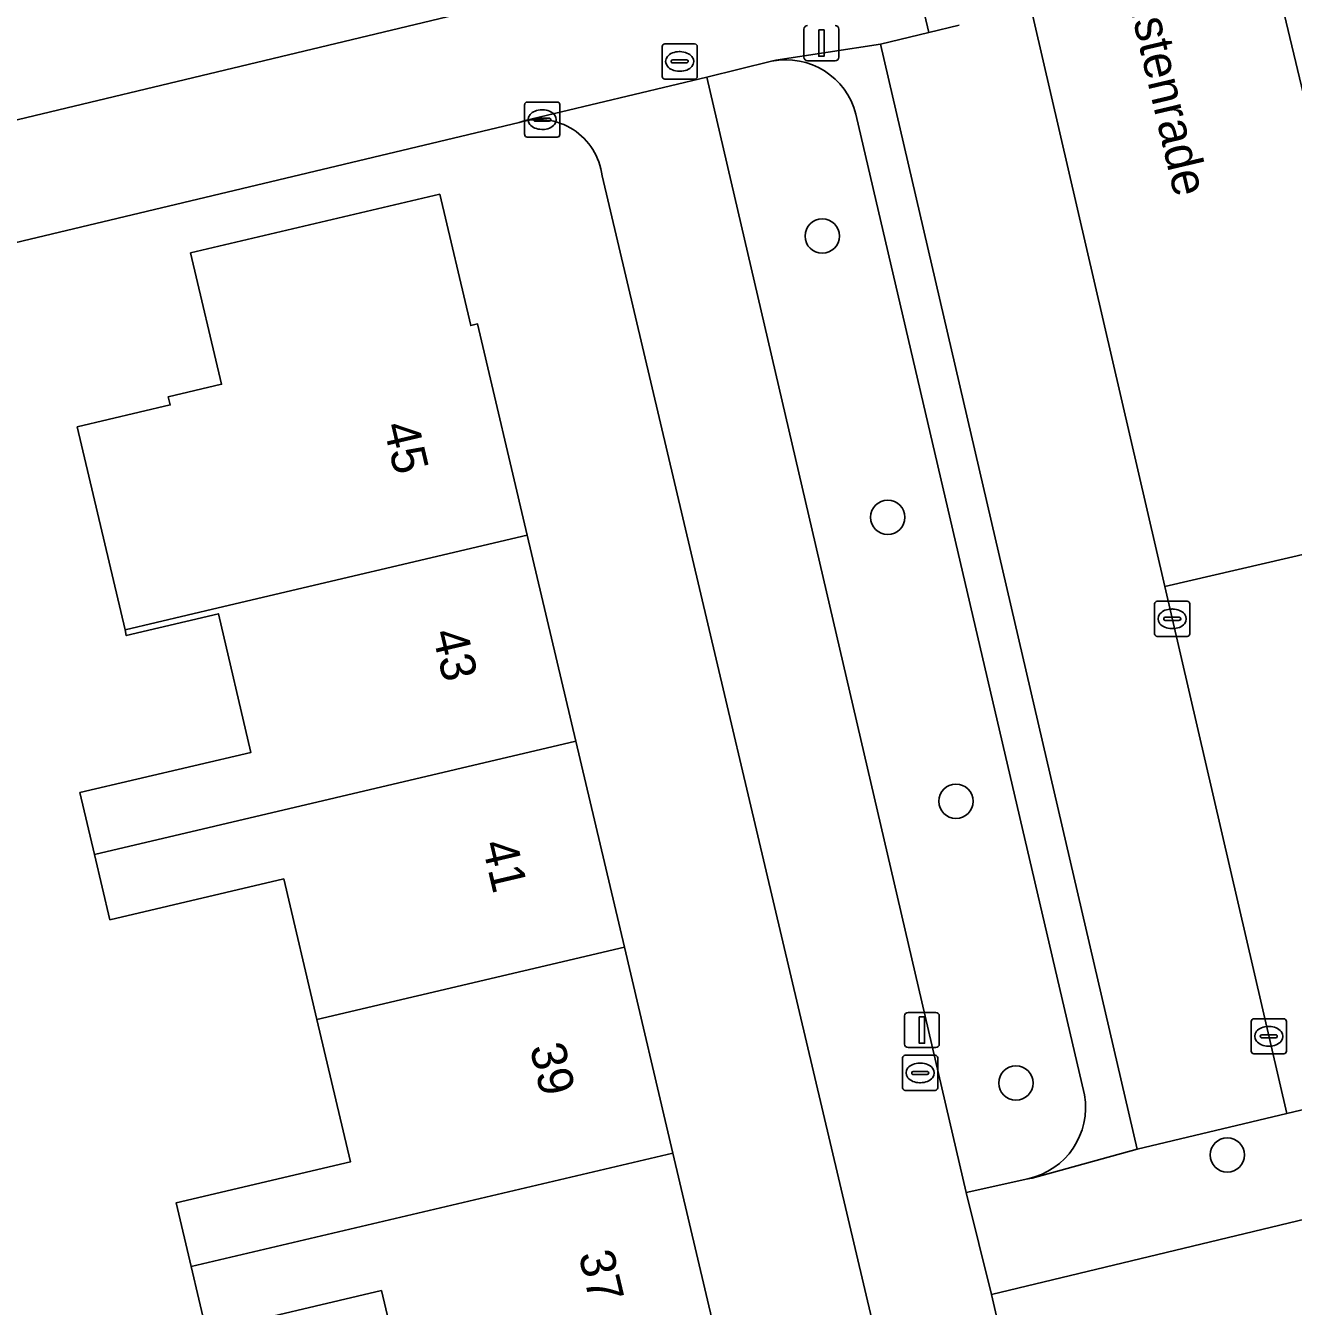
# Model space of a CAD drawing. Extents: x 158031 to 159244, y 380104 to 381214.
# Drawn here: x 158816.76 to 158852.86, y 380703.3 to 380739.79 of the extents above; entities that cross this region are included whole.
import ezdxf

# ---------------------------------------------------------------- set-up
doc = ezdxf.new("R2010")
doc.units = 0
for name, color, linetype in [('IMGEO_Boom', 7, 'Continuous'), ('IMGEO_Erf', 7, 'Continuous'), ('IMGEO_Groenvoorziening', 7, 'Continuous'), ('IMGEO_Kolk', 7, 'Continuous'), ('IMGEO_Lichtmast', 7, 'Continuous'), ('IMGEO_Openbare_ruimte_label', 7, 'Continuous'), ('IMGEO_Pand', 7, 'Continuous'), ('IMGEO_Pand_nummerreeks', 7, 'Continuous'), ('IMGEO_Parkeervlak_open', 7, 'Continuous'), ('IMGEO_Rijbaan_lokaal_open', 7, 'Continuous'), ('IMGEO_Rioolput', 7, 'Continuous'), ('IMGEO_Voetpad_open', 7, 'Continuous')]:
    doc.layers.add(name, color=color, linetype=linetype)

msp = doc.modelspace()

# ---------------------------------------------------------------- linework, layer by layer
at = {"layer": 'IMGEO_Boom'}
for centre in [(158839.445, 380733.795), (158841.312, 380725.784), (158843.254, 380717.695), (158844.961, 380709.667), (158850.982, 380707.618)]:
    msp.add_circle(centre, 0.489, dxfattribs=at)
at = {"layer": 'IMGEO_Erf'}
msp.add_lwpolyline([(158841.648, 380743.139), (158840.735, 380747.023), (158831.897, 380744.912), (158826.055, 380743.517), (158820.147, 380742.106), (158814.239, 380740.695), (158808.331, 380739.284), (158802.824, 380737.969), (158802.677, 380737.934), (158802.423, 380737.873), (158796.613, 380736.485), (158797.553, 380732.564)], close=True, dxfattribs=at)
for points in [[(158830.815, 380737.027), (158808.756, 380731.773), (158809.083, 380730.368), (158809.762, 380727.442), (158810.441, 380724.516), (158811.119, 380721.589), (158811.798, 380718.663), (158812.477, 380715.737), (158806.208, 380714.283), (158806.856, 380711.852), (158813.123, 380713.305), (158813.808, 380710.352), (158814.493, 380707.399), (158815.178, 380704.446), (158815.58, 380702.714), (158816.812, 380703), (158817.1, 380701.78), (158819.173, 380692.991), (158821.312, 380683.919), (158823.914, 380672.887), (158846.68, 380678.256), (158833.177, 380735.515)], [(158827.838, 380699.74), (158826.892, 380703.755), (158821.906, 380702.581), (158821.469, 380704.436), (158821.042, 380706.251), (158826.006, 380707.42), (158825.051, 380711.475), (158824.108, 380715.483), (158819.156, 380714.317), (158818.718, 380716.179), (158818.303, 380717.939), (158823.175, 380719.086), (158822.246, 380723.034), (158819.624, 380722.416), (158819.587, 380722.573), (158818.225, 380728.359), (158820.874, 380728.983), (158820.819, 380729.219), (158822.337, 380729.576), (158821.457, 380733.314), (158828.553, 380734.985), (158829.433, 380731.247), (158829.628, 380731.293), (158831.044, 380725.277), (158832.427, 380719.406), (158833.809, 380713.536), (158835.191, 380707.665), (158836.574, 380701.795)], [(158875.426, 380696.61), (158872.137, 380710.348), (158844.268, 380703.643), (158849.946, 380678.976)]]:
    msp.add_lwpolyline(points, dxfattribs=at)
msp.add_arc((158831.374, 380735.3), 1.815, 6.8026, 107.9479, dxfattribs=at)
at = {"layer": 'IMGEO_Groenvoorziening'}
for points in [[(158838.005, 380738.779), (158836.162, 380738.319), (158843.543, 380706.546), (158845.305, 380706.937)], [(158846.918, 380709.328), (158840.407, 380737.267)]]:
    msp.add_lwpolyline(points, dxfattribs=at)
for centre, radius, start, end in [((158838.404, 380736.749), 2.069, 14.4974, 101.1238), ((158844.857, 380708.979), 2.091, 282.3799, 9.6119)]:
    msp.add_arc(centre, radius, start, end, dxfattribs=at)
at = {"layer": 'IMGEO_Kolk'}
for p, q in [((158830.97, 380736.687), (158830.97, 380737.539)), ((158831.045, 380737.613), (158831.897, 380737.613)), ((158831.971, 380737.539), (158831.971, 380736.687)), ((158831.229, 380737.107), (158831.229, 380737.119)), ((158831.667, 380737.07), (158831.269, 380737.07)), ((158831.272, 380737.156), (158831.67, 380737.156)), ((158831.458, 380737.393), (158831.483, 380737.393)), ((158831.713, 380737.119), (158831.713, 380737.107)), ((158831.481, 380736.833), (158831.456, 380736.833)), ((158831.897, 380736.613), (158831.045, 380736.613)), ((158848.913, 380722.465), (158848.913, 380723.317)), ((158848.988, 380723.391), (158849.84, 380723.391)), ((158849.914, 380723.317), (158849.914, 380722.465)), ((158849.172, 380722.885), (158849.172, 380722.897)), ((158849.61, 380722.848), (158849.212, 380722.848)), ((158849.215, 380722.934), (158849.613, 380722.934)), ((158849.401, 380723.171), (158849.426, 380723.171)), ((158849.656, 380722.897), (158849.656, 380722.885)), ((158849.424, 380722.611), (158849.399, 380722.611)), ((158849.84, 380722.391), (158848.988, 380722.391)), ((158851.664, 380710.572), (158851.664, 380711.424)), ((158851.739, 380711.498), (158852.591, 380711.498)), ((158852.152, 380711.278), (158852.177, 380711.278)), ((158852.665, 380711.424), (158852.665, 380710.572)), ((158851.923, 380710.992), (158851.923, 380711.004)), ((158852.361, 380710.955), (158851.963, 380710.955)), ((158851.966, 380711.041), (158852.364, 380711.041)), ((158852.407, 380711.004), (158852.407, 380710.992)), ((158852.591, 380710.498), (158851.739, 380710.498)), ((158852.175, 380710.718), (158852.15, 380710.718))]:
    msp.add_line(p, q, dxfattribs=at)
for points in [[(158830.97, 380736.687), (158830.97, 380737.539)], [(158831.045, 380737.613), (158831.897, 380737.613)], [(158831.971, 380737.539), (158831.971, 380736.687)], [(158831.897, 380736.613), (158831.045, 380736.613)], [(158848.913, 380722.465), (158848.913, 380723.317)], [(158848.988, 380723.391), (158849.84, 380723.391)], [(158849.914, 380723.317), (158849.914, 380722.465)], [(158849.84, 380722.391), (158848.988, 380722.391)], [(158851.664, 380710.572), (158851.664, 380711.424)], [(158851.739, 380711.498), (158852.591, 380711.498)], [(158852.665, 380711.424), (158852.665, 380710.572)], [(158852.591, 380710.498), (158851.739, 380710.498)]]:
    msp.add_lwpolyline(points, dxfattribs=at)
for centre, radius, start, end in [((158831.047, 380737.537), 0.0765, 91.552, 178.448), ((158831.047, 380737.537), 0.0765, 91.552, 178.448), ((158831.895, 380737.537), 0.0765, 1.552, 88.448), ((158831.895, 380737.537), 0.0765, 1.552, 88.448), ((158831.269, 380737.116), 0.0403, 85.8775, 175.7526), ((158831.266, 380737.106), 0.0366, 178.938, 274.7102), ((158831.67, 380737.113), 0.043, 264.8664, 352.4533), ((158831.674, 380737.118), 0.0386, 1.7309, 96.639), ((158831.047, 380736.689), 0.0765, 181.552, 268.448), ((158831.047, 380736.689), 0.0765, 181.552, 268.448), ((158831.895, 380736.689), 0.0765, 271.552, 358.448), ((158831.895, 380736.689), 0.0765, 271.552, 358.448), ((158848.99, 380723.315), 0.0765, 91.552, 178.448), ((158848.99, 380723.315), 0.0765, 91.552, 178.448), ((158849.838, 380723.315), 0.0765, 1.552, 88.448), ((158849.838, 380723.315), 0.0765, 1.552, 88.448), ((158849.212, 380722.894), 0.0403, 85.8775, 175.7526), ((158849.209, 380722.884), 0.0366, 178.938, 274.7102), ((158849.613, 380722.891), 0.043, 264.8664, 352.4533), ((158849.617, 380722.896), 0.0386, 1.7309, 96.639), ((158848.99, 380722.467), 0.0765, 181.552, 268.448), ((158848.99, 380722.467), 0.0765, 181.552, 268.448), ((158849.838, 380722.467), 0.0765, 271.552, 358.448), ((158849.838, 380722.467), 0.0765, 271.552, 358.448), ((158851.741, 380711.422), 0.0765, 91.552, 178.448), ((158851.741, 380711.422), 0.0765, 91.552, 178.448), ((158852.589, 380711.422), 0.0765, 1.552, 88.448), ((158852.589, 380711.422), 0.0765, 1.552, 88.448), ((158851.963, 380711.001), 0.0403, 85.8775, 175.7526), ((158851.96, 380710.991), 0.0366, 178.938, 274.7102), ((158852.364, 380710.998), 0.043, 264.8664, 352.4533), ((158852.368, 380711.003), 0.0386, 1.7309, 96.639), ((158851.741, 380710.574), 0.0765, 181.552, 268.448), ((158851.741, 380710.574), 0.0765, 181.552, 268.448), ((158852.589, 380710.574), 0.0765, 271.552, 358.448), ((158852.589, 380710.574), 0.0765, 271.552, 358.448)]:
    msp.add_arc(centre, radius, start, end, dxfattribs=at)
for centre, major_axis, ratio, start_param, end_param in [((158831.457, 380737.113), (-0.387, 0.002), 0.722429, 4.712389, 7.853982), ((158831.482, 380737.113), (-0.39, 0.002), 0.717154, 1.570796, 4.712389), ((158849.4, 380722.891), (-0.387, 0.002), 0.722429, 4.712389, 7.853982), ((158849.425, 380722.891), (-0.39, 0.002), 0.717154, 1.570796, 4.712389), ((158852.151, 380710.998), (-0.387, 0.002), 0.722429, 4.712389, 7.853982), ((158852.176, 380710.998), (-0.39, 0.002), 0.717154, 1.570796, 4.712389)]:
    msp.add_ellipse(centre, major_axis=major_axis, ratio=ratio, start_param=start_param, end_param=end_param, dxfattribs=at)
at = {"layer": 'IMGEO_Lichtmast'}
for p, q in [((158838.926, 380738.891), (158838.926, 380739.691)), ((158838.926, 380739.691), (158838.926, 380738.891)), ((158839.916, 380739.691), (158839.916, 380738.891)), ((158839.916, 380738.891), (158839.916, 380739.691)), ((158839.816, 380738.791), (158839.026, 380738.791)), ((158839.026, 380738.791), (158839.816, 380738.791)), ((158841.79, 380710.777), (158841.79, 380711.577)), ((158841.79, 380711.577), (158841.79, 380710.777)), ((158841.89, 380711.677), (158842.68, 380711.677)), ((158842.68, 380711.677), (158841.89, 380711.677)), ((158842.78, 380711.577), (158842.78, 380710.777)), ((158842.78, 380710.777), (158842.78, 380711.577)), ((158842.68, 380710.677), (158841.89, 380710.677)), ((158841.89, 380710.677), (158842.68, 380710.677))]:
    msp.add_line(p, q, dxfattribs=at)
for points in [[(158839.346, 380739.666), (158839.496, 380739.666), (158839.496, 380738.916), (158839.346, 380738.916), (158839.346, 380739.666)], [(158842.21, 380711.552), (158842.36, 380711.552), (158842.36, 380710.802), (158842.21, 380710.802), (158842.21, 380711.552)]]:
    msp.add_lwpolyline(points, dxfattribs=at)
for centre, start, end in [((158839.026, 380739.691), 90, 180), ((158839.026, 380739.691), 90, 180), ((158839.816, 380739.691), 0, 90), ((158839.816, 380739.691), 360, 90), ((158839.026, 380738.891), 180, 270), ((158839.026, 380738.891), 180, 270), ((158839.816, 380738.891), 270, 0), ((158839.816, 380738.891), 270, 0), ((158841.89, 380711.577), 90, 180), ((158841.89, 380711.577), 90, 180), ((158842.68, 380711.577), 0, 90), ((158842.68, 380711.577), 360, 90), ((158841.89, 380710.777), 180, 270), ((158841.89, 380710.777), 180, 270), ((158842.68, 380710.777), 270, 0), ((158842.68, 380710.777), 270, 0)]:
    msp.add_arc(centre, 0.1, start, end, dxfattribs=at)
at = {"layer": 'IMGEO_Pand'}
for points in [[(158831.044, 380725.277), (158829.628, 380731.293), (158829.433, 380731.247), (158828.553, 380734.985), (158821.457, 380733.314), (158822.337, 380729.576), (158820.819, 380729.219), (158820.874, 380728.983), (158818.225, 380728.359), (158819.587, 380722.573), (158822.236, 380723.204)], [(158831.044, 380725.277), (158822.236, 380723.204), (158819.587, 380722.573), (158819.624, 380722.416), (158822.246, 380723.034), (158823.175, 380719.086), (158818.303, 380717.939), (158818.718, 380716.179), (158832.427, 380719.406)], [(158832.427, 380719.406), (158818.718, 380716.179), (158819.156, 380714.317), (158824.108, 380715.483), (158825.051, 380711.475), (158833.809, 380713.536)], [(158833.809, 380713.536), (158825.051, 380711.475), (158826.006, 380707.42), (158821.042, 380706.251), (158821.469, 380704.436), (158835.191, 380707.665)], [(158827.838, 380699.74), (158836.574, 380701.795), (158835.191, 380707.665), (158821.469, 380704.436), (158821.906, 380702.581), (158826.892, 380703.755)]]:
    msp.add_lwpolyline(points, close=True, dxfattribs=at)
at = {"layer": 'IMGEO_Parkeervlak_open'}
msp.add_lwpolyline([(158843.344, 380739.806), (158842.481, 380739.597), (158841.106, 380739.265), (158848.411, 380707.778), (158852.675, 380708.797), (158849.202, 380723.815), (158844.967, 380742.124)], dxfattribs=at)
at = {"layer": 'IMGEO_Rijbaan_lokaal_open'}
msp.add_lwpolyline([(158851.575, 380744.417), (158851.044, 380746.662), (158844.267, 380745.069), (158844.884, 380742.482), (158844.967, 380742.124), (158849.202, 380723.815), (158856.124, 380725.416)], close=True, dxfattribs=at)
msp.add_lwpolyline([(158856.124, 380725.416), (158849.202, 380723.815), (158852.675, 380708.797), (158866.824, 380712.172)], dxfattribs=at)
at = {"layer": 'IMGEO_Rioolput'}
for p, q in [((158834.96, 380739.269), (158835.812, 380739.269)), ((158834.885, 380738.343), (158834.885, 380739.195)), ((158835.373, 380739.049), (158835.398, 380739.049)), ((158835.886, 380739.195), (158835.886, 380738.343)), ((158835.144, 380738.763), (158835.144, 380738.775)), ((158835.582, 380738.726), (158835.184, 380738.726)), ((158835.187, 380738.812), (158835.585, 380738.812)), ((158835.628, 380738.775), (158835.628, 380738.763)), ((158835.812, 380738.269), (158834.96, 380738.269)), ((158835.396, 380738.489), (158835.371, 380738.489)), ((158841.809, 380710.456), (158842.661, 380710.456)), ((158841.734, 380709.53), (158841.734, 380710.382)), ((158842.222, 380710.236), (158842.247, 380710.236)), ((158842.735, 380710.382), (158842.735, 380709.53)), ((158841.993, 380709.95), (158841.993, 380709.962)), ((158842.431, 380709.913), (158842.033, 380709.913)), ((158842.036, 380709.999), (158842.434, 380709.999)), ((158842.477, 380709.962), (158842.477, 380709.95)), ((158842.661, 380709.456), (158841.809, 380709.456)), ((158842.245, 380709.676), (158842.22, 380709.676))]:
    msp.add_line(p, q, dxfattribs=at)
for points in [[(158834.96, 380739.269), (158835.812, 380739.269)], [(158834.885, 380738.343), (158834.885, 380739.195)], [(158835.886, 380739.195), (158835.886, 380738.343)], [(158835.812, 380738.269), (158834.96, 380738.269)], [(158841.809, 380710.456), (158842.661, 380710.456)], [(158841.734, 380709.53), (158841.734, 380710.382)], [(158842.735, 380710.382), (158842.735, 380709.53)], [(158842.661, 380709.456), (158841.809, 380709.456)]]:
    msp.add_lwpolyline(points, dxfattribs=at)
for centre, radius, start, end in [((158834.962, 380739.193), 0.0765, 91.552, 178.448), ((158834.962, 380739.193), 0.0765, 91.552, 178.448), ((158835.81, 380739.193), 0.0765, 1.552, 88.448), ((158835.81, 380739.193), 0.0765, 1.552, 88.448), ((158835.184, 380738.772), 0.0403, 85.8775, 175.7526), ((158835.181, 380738.762), 0.0366, 178.938, 274.7102), ((158835.585, 380738.769), 0.043, 264.8664, 352.4533), ((158835.589, 380738.774), 0.0386, 1.7309, 96.639), ((158834.962, 380738.345), 0.0765, 181.552, 268.448), ((158834.962, 380738.345), 0.0765, 181.552, 268.448), ((158835.81, 380738.345), 0.0765, 271.552, 358.448), ((158835.81, 380738.345), 0.0765, 271.552, 358.448), ((158841.811, 380710.38), 0.0765, 91.552, 178.448), ((158841.811, 380710.38), 0.0765, 91.552, 178.448), ((158842.659, 380710.38), 0.0765, 1.552, 88.448), ((158842.659, 380710.38), 0.0765, 1.552, 88.448), ((158842.033, 380709.959), 0.0403, 85.8775, 175.7526), ((158842.03, 380709.949), 0.0366, 178.938, 274.7102), ((158842.434, 380709.956), 0.043, 264.8664, 352.4533), ((158842.438, 380709.961), 0.0386, 1.7309, 96.639), ((158841.811, 380709.532), 0.0765, 181.552, 268.448), ((158841.811, 380709.532), 0.0765, 181.552, 268.448), ((158842.659, 380709.532), 0.0765, 271.552, 358.448), ((158842.659, 380709.532), 0.0765, 271.552, 358.448)]:
    msp.add_arc(centre, radius, start, end, dxfattribs=at)
for centre, major_axis, ratio, start_param, end_param in [((158835.372, 380738.769), (-0.387, 0.002), 0.722429, 4.712389, 7.853982), ((158835.397, 380738.769), (-0.39, 0.002), 0.717154, 1.570796, 4.712389), ((158842.221, 380709.956), (-0.387, 0.002), 0.722429, 4.712389, 7.853982), ((158842.246, 380709.956), (-0.39, 0.002), 0.717154, 1.570796, 4.712389)]:
    msp.add_ellipse(centre, major_axis=major_axis, ratio=ratio, start_param=start_param, end_param=end_param, dxfattribs=at)
at = {"layer": 'IMGEO_Voetpad_open'}
for points in [[(158845.617, 380769.624), (158850.255, 380750), (158850.4, 380749.388), (158851.044, 380746.662), (158851.575, 380744.417), (158856.124, 380725.416)], [(158836.283, 380765.968), (158838.692, 380755.718), (158840.036, 380750), (158840.735, 380747.023), (158841.648, 380743.139), (158842.481, 380739.597), (158843.344, 380739.806)], [(158841.106, 380739.265), (158838.121, 380738.806), (158838.005, 380738.779)], [(158845.305, 380706.937), (158845.425, 380706.957), (158848.411, 380707.778), (158841.106, 380739.265)], [(158844.268, 380703.643), (158843.543, 380706.546), (158836.162, 380738.319), (158830.985, 380737.092), (158830.815, 380737.027)], [(158840.407, 380737.267), (158846.918, 380709.328)], [(158833.177, 380735.515), (158846.68, 380678.256), (158849.946, 380678.976), (158844.268, 380703.643)]]:
    msp.add_lwpolyline(points, dxfattribs=at)
for points in [[(158830.815, 380737.027), (158830.985, 380737.092), (158836.162, 380738.319), (158838.005, 380738.779), (158838.121, 380738.806), (158841.106, 380739.265), (158842.481, 380739.597), (158841.648, 380743.139), (158797.553, 380732.564), (158795.926, 380732.174), (158793.975, 380731.706), (158794.525, 380729.377), (158795.077, 380727.039), (158802.814, 380728.914), (158809.083, 380730.368), (158808.756, 380731.773)], [(158872.137, 380710.348), (158877.28, 380711.519), (158877.722, 380711.615), (158877.168, 380713.556), (158876.928, 380714.568), (158866.824, 380712.172), (158852.675, 380708.797), (158848.411, 380707.778), (158845.425, 380706.957), (158845.305, 380706.937), (158843.543, 380706.546), (158844.268, 380703.643)]]:
    msp.add_lwpolyline(points, close=True, dxfattribs=at)
for centre, radius, start, end in [((158838.404, 380736.749), 2.069, 14.4974, 101.1238), ((158831.374, 380735.3), 1.815, 6.8026, 107.9479), ((158844.857, 380708.979), 2.091, 282.3799, 9.6119)]:
    msp.add_arc(centre, radius, start, end, dxfattribs=at)

# ---------------------------------------------------------------- texts
at = {"layer": 'IMGEO_Openbare_ruimte_label'}
msp.add_text('Imstenrade', height=1, rotation=283.2438, dxfattribs=at).set_placement((158847.959, 380741.376))
at = {"layer": 'IMGEO_Pand_nummerreeks'}
for s, p in [('45', (158826.941, 380728.395)), ('43', (158828.331, 380722.493)), ('41', (158829.747, 380716.48)), ('39', (158831.11, 380710.688)), ('37', (158832.5, 380704.785))]:
    msp.add_text(s, height=1, rotation=283.2494, dxfattribs=at).set_placement(p)

doc.saveas('drawing.dxf')
